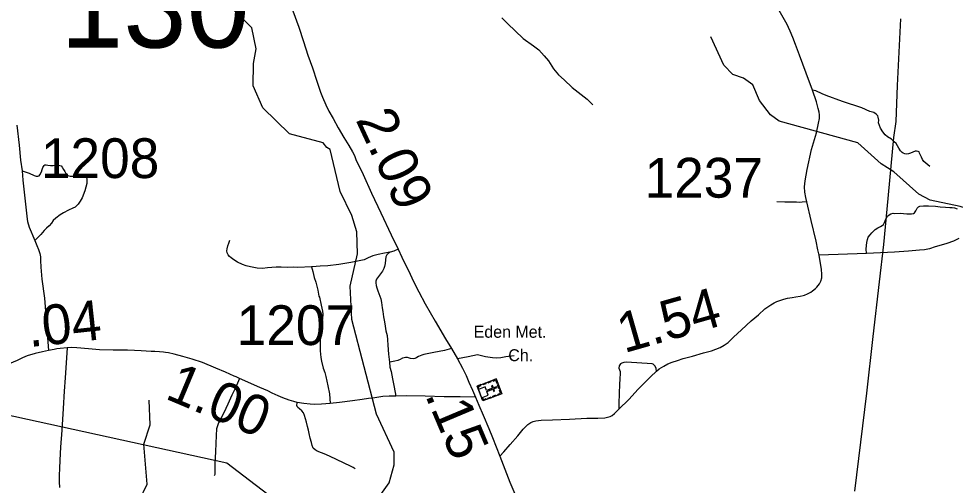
# Model space of a CAD drawing. Extents: x 2290615 to 2522933, y 819489 to 1012715.
# Drawn here: x 2377244 to 2389005, y 906679 to 912540 of the extents above; entities that cross this region are included whole.
import ezdxf

# ---------------------------------------------------------------- set-up
doc = ezdxf.new("R2010")
doc.units = 0
for name, color, linetype in [('Exist Cultural Church Label', 7, 'Continuous'), ('Exist Cultural Church with Cemetery CELL', 7, 'Continuous'), ('Exist Hydrographic Misc Water Feature', 7, 'Continuous'), ('Exist Road Non-System Type 51', 7, 'Continuous'), ('Exist Road Secondary Mileage Hundredths English Label', 7, 'Continuous'), ('Exist Road Secondary Structure Standard Bridge Number Label', 7, 'Continuous'), ('Exist Road Secondary Type 51 Attributed', 7, 'Continuous'), ('Exist Road Secondary Type 51 Number Label', 7, 'Continuous'), ('Exist Utilities Electrical Transmission Line', 7, 'Continuous')]:
    doc.layers.add(name, color=color, linetype=linetype)

msp = doc.modelspace()

# ---------------------------------------------------------------- linework, layer by layer
at = {"layer": 'Exist Cultural Church with Cemetery CELL'}
for points in [[(2383239, 908014), (2383309, 907827), (2383071, 907738), (2383001, 907925)], [(2383012, 907894), (2383023, 907898), (2383016, 907918), (2383053, 907933), (2383049, 907943), (2383001, 907925)], [(2383016, 907884), (2383055, 907779), (2383140, 907811), (2383122, 907859), (2383199, 907887), (2383210, 907856), (2383220, 907860), (2383209, 907891), (2383248, 907906), (2383244, 907917), (2383205, 907902), (2383193, 907933), (2383183, 907929), (2383195, 907898), (2383118, 907870), (2383101, 907916)], [(2383066, 907949), (2383107, 907965), (2383111, 907954), (2383070, 907939)], [(2383129, 907973), (2383170, 907988), (2383174, 907977), (2383133, 907962)], [(2383199, 907999), (2383203, 907988), (2383233, 907999), (2383247, 907961), (2383258, 907965), (2383239, 908014)], [(2383265, 907945), (2383283, 907896), (2383273, 907892), (2383255, 907941)], [(2383196, 907797), (2383237, 907813), (2383241, 907802), (2383200, 907787)], [(2383268, 907812), (2383264, 907823), (2383295, 907834), (2383280, 907872), (2383291, 907876), (2383309, 907827)], [(2383059, 907769), (2383070, 907773), (2383077, 907753), (2383115, 907767), (2383119, 907757), (2383071, 907738)], [(2383134, 907774), (2383175, 907789), (2383179, 907779), (2383138, 907764)]]:
    msp.add_lwpolyline(points, close=True, dxfattribs=at)
at = {"layer": 'Exist Hydrographic Misc Water Feature'}
for points in [[(2380159, 912438), (2379953, 912638), (2379893, 912777), (2379848, 913612), (2379780, 913750), (2379636, 913948), (2379499, 914238), (2379446, 914462), (2379434, 914672), (2379564, 914923), (2379561, 915182), (2379492, 915357), (2379424, 915430), (2379182, 915485), (2379114, 915568), (2379070, 915793), (2378959, 915982), (2378604, 916361), (2378503, 916400), (2378279, 916381)], [(2381651, 906372), (2381896, 906710), (2381960, 906936), (2381958, 907094), (2381735, 907574), (2381427, 908763), (2381405, 909179), (2381500, 909586), (2381488, 909862), (2381427, 910069), (2381281, 910368), (2381157, 910898), (2381115, 910923), (2381065, 910980), (2380646, 911094), (2380309, 911422), (2380188, 911696), (2380193, 911978), (2380224, 912163), (2380170, 912427), (2380159, 912438)], [(2390428, 909788), (2390135, 909937), (2389425, 910069), (2389065, 910179), (2388689, 910259), (2388546, 910338), (2388234, 910617), (2388075, 910716), (2387780, 910980), (2386793, 911251), (2386684, 911332), (2386548, 911513), (2386462, 911710), (2386344, 911794), (2386210, 911841), (2386100, 911958), (2385937, 912312)], [(2378254, 901821), (2378158, 902096), (2378181, 902271), (2378285, 902554), (2378433, 902757), (2378431, 902905), (2378328, 903147), (2378352, 903230), (2378385, 903254), (2378448, 903464), (2378360, 903847), (2378446, 904298), (2378535, 904475), (2378540, 904725), (2378678, 904983), (2378687, 905542), (2378807, 905970), (2378807, 906587), (2378855, 906694), (2378815, 907195), (2378895, 907438), (2378883, 907746)]]:
    msp.add_lwpolyline(points, dxfattribs=at)
at = {"layer": 'Exist Road Non-System Type 51'}
msp.add_line((2387888, 909589), (2387294, 909569), dxfattribs=at)
for points in [[(2386892, 912469), (2386795, 912643), (2386635, 912951), (2386544, 913127), (2386496, 913243), (2386471, 913334), (2386466, 913367), (2386449, 913439), (2386422, 913512), (2386394, 913582), (2386355, 913643), (2386294, 913708), (2386121, 913862), (2385911, 914055), (2385733, 914229), (2385583, 914366)], [(2383309, 912550), (2383387, 912475), (2383479, 912389), (2383578, 912290), (2383709, 912199), (2383777, 912150), (2383843, 912075), (2383897, 912010), (2383960, 911911), (2384023, 911835), (2384093, 911772), (2384195, 911677), (2384383, 911530), (2384452, 911460)], [(2388687, 910685), (2388608, 910748), (2388600, 910758), (2388592, 910772), (2388579, 910800), (2388557, 910853), (2388550, 910867), (2388540, 910873), (2388520, 910875), (2388502, 910877), (2388443, 910850), (2388417, 910843), (2388391, 910839), (2388373, 910841), (2388349, 910851), (2388336, 910858), (2388316, 910882), (2388298, 910912), (2388261, 910973), (2388239, 910995), (2388206, 911027), (2388152, 911056), (2388124, 911081), (2388097, 911117), (2388065, 911163), (2388052, 911199), (2388042, 911230), (2388043, 911266), (2388037, 911304), (2388031, 911322), (2388010, 911342), (2387982, 911362), (2387932, 911375), (2387831, 911419), (2387588, 911498), (2387384, 911576), (2387335, 911595), (2387252, 911636), (2387214, 911643)], [(2377286, 910629), (2377375, 910599), (2377437, 910569), (2377465, 910564), (2377483, 910562), (2377499, 910566), (2377511, 910580), (2377532, 910617), (2377540, 910647), (2377547, 910673), (2377563, 910695), (2377573, 910703), (2377589, 910706), (2377611, 910702), (2377645, 910698), (2377675, 910697), (2377733, 910701), (2377759, 910698), (2377779, 910690), (2377789, 910676), (2377806, 910646), (2377822, 910619), (2377834, 910595), (2377853, 910575), (2377873, 910567), (2377891, 910562), (2377931, 910560), (2378001, 910559), (2378059, 910558), (2378081, 910554), (2378095, 910546), (2378101, 910530), (2378101, 910512), (2378098, 910472), (2378073, 910378), (2378040, 910288), (2378017, 910247), (2377992, 910211), (2377954, 910174), (2377922, 910160), (2377871, 910135), (2377807, 910103), (2377763, 910076), (2377712, 910035), (2377678, 910007), (2377655, 909972), (2377627, 909940), (2377592, 909908), (2377564, 909881), (2377521, 909831), (2377448, 909754)], [(2387140, 910241), (2387081, 910236), (2387044, 910231), (2387009, 910234), (2386955, 910234), (2386865, 910235), (2386765, 910241)], [(2387888, 909589), (2387885, 909649), (2387894, 909729), (2387901, 909767), (2387913, 909795), (2387934, 909825), (2387958, 909852), (2387999, 909894), (2388031, 909914), (2388067, 909931), (2388085, 909941), (2388103, 909955), (2388114, 909982), (2388134, 910022), (2388155, 910060), (2388175, 910078), (2388197, 910089), (2388223, 910097), (2388245, 910095), (2388311, 910096), (2388397, 910089), (2388455, 910088), (2388479, 910092), (2388491, 910101), (2388508, 910125), (2388526, 910159), (2388542, 910175), (2388560, 910185), (2388607, 910188), (2388667, 910191), (2388757, 910184), (2388817, 910177), (2388882, 910174), (2388936, 910170), (2388966, 910167), (2388996, 910163), (2389028, 910150)], [(2380921, 909425), (2380747, 909414), (2380693, 909417), (2380620, 909414), (2380541, 909419), (2380477, 909418), (2380423, 909413), (2380366, 909411), (2380304, 909404), (2380240, 909407), (2380155, 909424), (2380099, 909435), (2380053, 909453), (2379993, 909480), (2379946, 909511), (2379912, 909535), (2379890, 909554), (2379875, 909574), (2379863, 909598), (2379859, 909624), (2379860, 909650), (2379870, 909686), (2379884, 909722), (2379895, 909756)], [(2389049, 909780), (2388983, 909747), (2388898, 909716), (2388828, 909695), (2388752, 909674), (2388680, 909651), (2388619, 909638), (2388555, 909632), (2388419, 909620), (2388243, 909609), (2388067, 909599), (2387888, 909589)], [(2381908, 909606), (2381838, 909595), (2381757, 909577), (2381689, 909560), (2381634, 909538), (2381580, 909513), (2381520, 909498), (2381414, 909477), (2381263, 909453), (2381125, 909435), (2381031, 909432), (2380981, 909426), (2380921, 909425)], [(2381908, 909606), (2381888, 909594), (2381866, 909573), (2381855, 909548), (2381848, 909510), (2381844, 909463), (2381836, 909427), (2381827, 909402), (2381812, 909370), (2381774, 909318), (2381738, 909268), (2381728, 909245), (2381728, 909223), (2381734, 909190), (2381742, 909159), (2381753, 909121), (2381765, 909089), (2381790, 909020), (2381799, 908974), (2381810, 908910), (2381818, 908861), (2381824, 908796), (2381836, 908733), (2381846, 908676), (2381856, 908617), (2381870, 908559), (2381877, 908506), (2381879, 908440), (2381886, 908326), (2381899, 908224)], [(2382008, 909645), (2381956, 909619), (2381908, 909606)], [(2380921, 909425), (2380936, 909363), (2380955, 909289), (2380974, 909229), (2381001, 909130), (2381014, 909053), (2381019, 909042), (2381042, 908940), (2381058, 908866), (2381061, 908827), (2381058, 908772), (2381045, 908681), (2381038, 908618), (2381033, 908546), (2381031, 908483), (2381031, 908367), (2381037, 908282), (2381047, 908236), (2381068, 908152), (2381086, 908094), (2381099, 908044), (2381126, 907928), (2381145, 907827), (2381153, 907706)], [(2382677, 908398), (2382589, 908372), (2382457, 908345), (2382332, 908321), (2382306, 908313), (2382266, 908298), (2382244, 908286), (2382230, 908276), (2382218, 908271), (2382200, 908269), (2382162, 908273), (2382128, 908282), (2382102, 908282), (2382084, 908280), (2382062, 908275), (2382034, 908261), (2382003, 908245), (2381969, 908236), (2381925, 908230), (2381899, 908224)], [(2383466, 908306), (2383362, 908293), (2383298, 908280), (2383244, 908275), (2383192, 908279), (2383106, 908293), (2383056, 908307), (2383004, 908317), (2382945, 908307), (2382886, 908292), (2382752, 908266)], [(2381899, 908224), (2381905, 908163), (2381921, 908110), (2381938, 908016), (2381960, 907912), (2381978, 907800)], [(2385254, 908114), (2385249, 908144), (2385238, 908175), (2385212, 908201), (2385200, 908205), (2384878, 908227), (2384842, 908221), (2384819, 908212), (2384802, 908204), (2384791, 908193), (2384784, 908178), (2384781, 908148), (2384795, 908110), (2384795, 908066), (2384794, 908034), (2384792, 908008), (2384790, 907954), (2384785, 907828), (2384780, 907712), (2384781, 907635)], [(2380015, 908020), (2379992, 907961), (2379964, 907894), (2379922, 907811), (2379871, 907698), (2379843, 907642), (2379822, 907596), (2379795, 907541), (2379772, 907496), (2379754, 907463), (2379729, 907387), (2379723, 907303), (2379715, 907105), (2379707, 906946), (2379707, 906881), (2379707, 906816), (2379700, 906796)], [(2381470, 906885), (2381445, 906901), (2381427, 906912), (2381404, 906924), (2381339, 906954), (2381226, 907007), (2381099, 907065), (2380993, 907107), (2380966, 907123), (2380941, 907145), (2380927, 907177), (2380919, 907215), (2380905, 907272), (2380892, 907328), (2380881, 907373), (2380870, 907419), (2380857, 907472), (2380834, 907556), (2380818, 907590), (2380799, 907615), (2380771, 907640), (2380751, 907657), (2380744, 907664), (2380741, 907668), (2380739, 907673), (2380738, 907677), (2380741, 907720)]]:
    msp.add_lwpolyline(points, dxfattribs=at)
at = {"layer": 'Exist Road Secondary Structure Standard Bridge Number Label'}
msp.add_lwpolyline([(2376739, 907644), (2379859, 906960), (2380586, 906405)], dxfattribs=at)
at = {"layer": 'Exist Road Secondary Type 51 Attributed'}
for points in [[(2380688, 912637), (2380761, 912433), (2380818, 912252), (2380876, 912081), (2380932, 911924), (2380988, 911755), (2381034, 911617), (2381057, 911555), (2381100, 911460), (2381137, 911378), (2381191, 911287), (2381254, 911170), (2381328, 911049), (2381391, 910946), (2381436, 910869), (2381461, 910823), (2381479, 910771), (2381568, 910584), (2381675, 910350), (2381790, 910101), (2381922, 909825), (2382008, 909645), (2382057, 909543), (2382096, 909457), (2382139, 909375), (2382202, 909240), (2382270, 909109), (2382350, 908957), (2382475, 908739), (2382604, 908519), (2382677, 908398), (2382752, 908266), (2382815, 908150), (2382862, 908058), (2382898, 907974), (2382944, 907872), (2382978, 907787)], [(2383286, 907046), (2383337, 907099), (2383415, 907191), (2383510, 907301), (2383579, 907384), (2383638, 907443), (2383675, 907467), (2383704, 907479), (2383736, 907488), (2383803, 907495), (2383945, 907499), (2384161, 907509), (2384376, 907521), (2384516, 907522), (2384605, 907526), (2384654, 907537), (2384673, 907542), (2384696, 907556), (2384724, 907581), (2384781, 907635), (2384905, 907758), (2385023, 907885), (2385176, 908041), (2385254, 908114), (2385288, 908140), (2385344, 908175), (2385397, 908206), (2385449, 908226), (2385518, 908248), (2385587, 908271), (2385705, 908302), (2385845, 908342), (2385944, 908369), (2386052, 908409), (2386104, 908438), (2386151, 908473), (2386220, 908540), (2386319, 908630), (2386442, 908743), (2386532, 908821), (2386614, 908894), (2386690, 908945), (2386729, 908969), (2386765, 908987), (2386802, 909000), (2386850, 909017), (2386896, 909030), (2386926, 909035), (2386958, 909039), (2387003, 909047), (2387056, 909055), (2387095, 909062), (2387112, 909068), (2387148, 909084), (2387189, 909103), (2387213, 909121), (2387249, 909152), (2387266, 909168), (2387284, 909189), (2387300, 909211), (2387312, 909233), (2387318, 909245), (2387328, 909283), (2387331, 909329), (2387327, 909388), (2387294, 909569), (2387278, 909638), (2387257, 909744), (2387197, 910006), (2387140, 910241), (2387128, 910296), (2387117, 910362), (2387112, 910427), (2387118, 910504), (2387143, 910644), (2387198, 910895), (2387262, 911106), (2387288, 911226), (2387299, 911288), (2387298, 911332), (2387296, 911364), (2387284, 911411), (2387261, 911494), (2387214, 911643), (2387134, 911856), (2387049, 912082), (2387024, 912148), (2387000, 912217), (2386964, 912306), (2386931, 912383), (2386911, 912430), (2386892, 912469)], [(2377221, 911202), (2377250, 910953), (2377266, 910761), (2377286, 910629), (2377296, 910510), (2377316, 910324), (2377350, 910022), (2377355, 909991), (2377377, 909923), (2377448, 909754), (2377473, 909690), (2377491, 909640), (2377508, 909589), (2377516, 909549), (2377519, 909503), (2377520, 909419), (2377534, 909269), (2377568, 909030), (2377618, 908371)], [(2377851, 908407), (2377765, 908397), (2377721, 908391), (2377688, 908386), (2377618, 908371)], [(2377851, 908407), (2377827, 908027), (2377815, 907860), (2377802, 907642), (2377786, 907371), (2377767, 907157), (2377759, 906996), (2377757, 906890), (2377752, 906805), (2377751, 906724), (2377754, 906649)], [(2382978, 907787), (2382789, 907789), (2382587, 907792), (2382350, 907797), (2382108, 907802), (2381978, 907800), (2381895, 907797), (2381815, 907793), (2381716, 907779), (2381637, 907767), (2381557, 907757), (2381436, 907740), (2381272, 907720), (2381153, 907706), (2381047, 907696), (2380959, 907694), (2380903, 907697), (2380823, 907705), (2380741, 907720), (2380697, 907730), (2380639, 907750), (2380559, 907779), (2380503, 907803), (2380427, 907838), (2380371, 907865), (2380273, 907906), (2380015, 908020), (2379974, 908040), (2379948, 908051), (2379839, 908098), (2379719, 908150), (2379551, 908223), (2379422, 908263), (2379306, 908297), (2379196, 908325), (2379125, 908342), (2379087, 908347), (2379062, 908351), (2379010, 908354), (2378952, 908361), (2378909, 908361), (2378782, 908368), (2378699, 908373), (2378608, 908375), (2378531, 908376), (2378428, 908376), (2378260, 908381), (2378121, 908391), (2377975, 908405), (2377911, 908408), (2377851, 908407)], [(2377618, 908371), (2377544, 908357), (2377452, 908335), (2377352, 908304), (2377292, 908278), (2377224, 908248), (2377122, 908206), (2376978, 908129), (2376837, 908053), (2376698, 907981), (2376571, 907914)], [(2382978, 907787), (2383023, 907686), (2383076, 907561), (2383146, 907392), (2383195, 907279), (2383286, 907046)], [(2383286, 907046), (2383413, 906716), (2383475, 906571)]]:
    msp.add_lwpolyline(points, dxfattribs=at)
at = {"layer": 'Exist Utilities Electrical Transmission Line'}
msp.add_lwpolyline([(2388318, 912540), (2388275, 911701), (2388258, 911247), (2388228, 911049), (2388146, 910148), (2388102, 909703), (2388048, 909235), (2387969, 908546), (2387889, 907835), (2387741, 906605)], dxfattribs=at)

# ---------------------------------------------------------------- texts
at = {"layer": 'Exist Cultural Church Label'}
for s, p in [('Eden Met.', (2382957, 908532)), ('Ch.', (2383392, 908238))]:
    msp.add_text(s, height=150, rotation=360, dxfattribs=at).set_placement(p)
at = {"layer": 'Exist Road Secondary Mileage Hundredths English Label'}
for s, rotation, p in [('2.09', 294.8992, (2381470, 911273)), ('1.54', 15.9034, (2384846, 908337)), ('.04', 6.1832, (2377377, 908414)), ('1.00', 337.1843, (2379067, 907774)), ('.15', 292.8794, (2382342, 907815))]:
    msp.add_text(s, height=500, rotation=rotation, dxfattribs=at).set_placement(p)
at = {"layer": 'Exist Road Secondary Structure Standard Bridge Number Label'}
msp.add_text('130', height=1066.3, dxfattribs=at).set_placement((2377765, 912177))
at = {"layer": 'Exist Road Secondary Type 51 Number Label'}
msp.add_text('1208', height=500, dxfattribs=at).set_placement((2377522, 910538))
for s, p in [('1237', (2385103, 910292)), ('1207', (2379980, 908440))]:
    msp.add_text(s, height=500, rotation=360, dxfattribs=at).set_placement(p)

doc.saveas('drawing.dxf')
